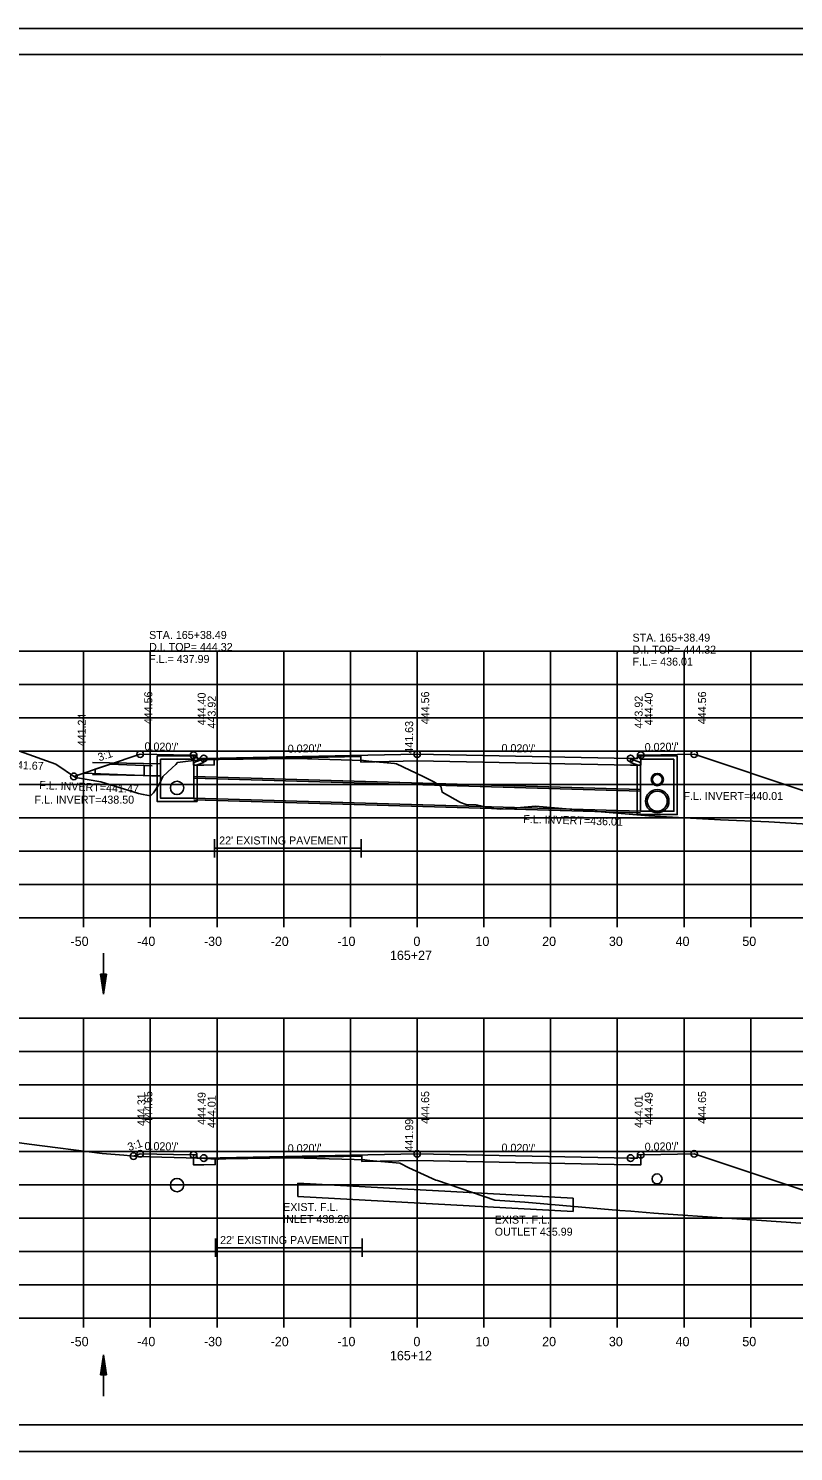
# Model space of a CAD drawing. Extents: x 1538688 to 1540766, y 656250 to 671912.
# Drawn here: x 1538799.9 to 1538914.6, y 668498.2 to 668711.5 of the extents above; entities that cross this region are included whole.
import ezdxf

# ---------------------------------------------------------------- set-up
doc = ezdxf.new("R2010")
doc.units = 0
for name, color, linetype in [('15', 7, 'Continuous'), ('18', 7, 'Continuous'), ('20', 7, 'Continuous'), ('22', 7, 'Continuous'), ('26', 7, 'Continuous'), ('39', 7, 'Continuous'), ('40', 7, 'Continuous'), ('41', 7, 'Continuous'), ('42', 7, 'Continuous'), ('7', 7, 'Continuous'), ('Borings', 7, 'Continuous'), ('Horizontal Alignment', 7, 'Continuous'), ('RipRap', 7, 'Continuous'), ('Wall Heights', 7, 'Continuous')]:
    doc.layers.add(name, color=color, linetype=linetype)

msp = doc.modelspace()

# ---------------------------------------------------------------- linework, layer by layer
at = {"layer": '15'}
for p, q in [((1538810.73, 668569.71), (1538811.18, 668566.71)), ((1538810.73, 668569.71), (1538811.63, 668569.71)), ((1538810.81, 668569.71), (1538811.18, 668567.21)), ((1538810.89, 668569.71), (1538811.18, 668567.72)), ((1538810.96, 668569.71), (1538811.18, 668568.22)), ((1538811.04, 668569.71), (1538811.18, 668568.73)), ((1538811.11, 668569.71), (1538811.18, 668569.23)), ((1538811.63, 668569.71), (1538811.18, 668566.71)), ((1538811.33, 668569.71), (1538811.18, 668568.73)), ((1538811.48, 668569.71), (1538811.18, 668567.72)), ((1538811.56, 668569.71), (1538811.18, 668567.21)), ((1538811.41, 668569.71), (1538811.18, 668568.22)), ((1538811.25, 668569.71), (1538811.18, 668569.23)), ((1538810.73, 668509.67), (1538811.18, 668512.67)), ((1538811.63, 668509.67), (1538811.18, 668512.67)), ((1538810.81, 668509.67), (1538811.18, 668512.17)), ((1538810.89, 668509.67), (1538811.18, 668511.66)), ((1538810.96, 668509.67), (1538811.18, 668511.16)), ((1538811.04, 668509.67), (1538811.18, 668510.65)), ((1538811.56, 668509.67), (1538811.18, 668512.17)), ((1538811.48, 668509.67), (1538811.18, 668511.66)), ((1538811.41, 668509.67), (1538811.18, 668511.16)), ((1538811.33, 668509.67), (1538811.18, 668510.65)), ((1538810.73, 668509.67), (1538811.63, 668509.67)), ((1538811.11, 668509.67), (1538811.18, 668510.15)), ((1538811.25, 668509.67), (1538811.18, 668510.15))]:
    msp.add_line(p, q, dxfattribs=at)
at = {"layer": '18'}
for points in [[(1538798.58, 668603.17), (1538803.99, 668601.21), (1538806.98, 668599.2), (1538810.77, 668598.56), (1538816.39, 668596.82), (1538817.12, 668596.68), (1538818.21, 668596.46), (1538818.66, 668596.9), (1538819.6, 668598.37), (1538820.04, 668599.37), (1538821.46, 668600.64), (1538822.01, 668601.14), (1538822.23, 668601.44), (1538823.84, 668601.67), (1538825.64, 668601.84), (1538827.74, 668601.92), (1538828.27, 668601.93), (1538828.49, 668601.93), (1538839.27, 668602.08), (1538840.05, 668602.06), (1538850.14, 668601.77), (1538851.32, 668601.61), (1538851.42, 668601.6), (1538854.77, 668601.29), (1538855.08, 668601.27), (1538859.07, 668599.35), (1538859.98, 668598.92), (1538860.66, 668598.56), (1538861.74, 668597.9), (1538861.94, 668597.01), (1538864.67, 668595.44), (1538865.55, 668595.15), (1538867.02, 668595.12), (1538868.6, 668594.78), (1538869.65, 668594.55), (1538870.14, 668594.51), (1538870.7, 668594.47), (1538871.43, 668594.52), (1538875.92, 668594.91), (1538882.21, 668594.34), (1538892.9, 668593.48), (1538896.47, 668593.26), (1538903.64, 668592.85), (1538910.92, 668592.54), (1538921.75, 668591.91)], [(1538794.13, 668545.03), (1538800.02, 668544.25), (1538810.97, 668542.85), (1538814.19, 668542.6), (1538816.29, 668542.4), (1538825.35, 668542.16), (1538828.22, 668541.99), (1538828.39, 668542), (1538829.49, 668542.02), (1538839.37, 668542.19), (1538848.74, 668541.92), (1538850.35, 668541.87), (1538851.42, 668541.74), (1538851.6, 668541.72), (1538855.01, 668541.42), (1538855.6, 668541.37), (1538856.92, 668540.71), (1538860.99, 668538.84), (1538861.22, 668538.78), (1538869.84, 668535.86), (1538874.33, 668535.54), (1538888.56, 668534.28), (1538890.19, 668534.18), (1538893.66, 668533.9), (1538895.79, 668533.77), (1538903.15, 668533.25), (1538915.68, 668532.39)]]:
    msp.add_lwpolyline(points, dxfattribs=at)
at = {"layer": '20'}
for points in [[(1538806.71, 668599.38), (1538816.67, 668602.7), (1538821.67, 668602.6), (1538824.67, 668602.54), (1538825.17, 668602.54), (1538825.18, 668602.04), (1538826.18, 668602.06), (1538858.18, 668602.7), (1538890.18, 668602.06), (1538891.18, 668602.04), (1538891.19, 668602.54), (1538891.69, 668602.54), (1538894.69, 668602.6), (1538899.69, 668602.7), (1538934.25, 668591.18)], [(1538815.65, 668542.46), (1538816.67, 668542.8), (1538821.67, 668542.7), (1538824.67, 668542.64), (1538825.17, 668542.64), (1538825.18, 668542.14), (1538826.18, 668542.16), (1538858.18, 668542.8), (1538890.18, 668542.16), (1538891.18, 668542.14), (1538891.19, 668542.64), (1538891.69, 668542.64), (1538894.69, 668542.7), (1538899.69, 668542.8), (1538934.87, 668531.07)]]:
    msp.add_lwpolyline(points, dxfattribs=at)
at = {"layer": '22'}
for p, q in [((1538718.18, 668618.15), (1538998.18, 668618.15)), ((1538808.18, 668578.15), (1538808.18, 668618.15)), ((1538818.18, 668578.15), (1538818.18, 668618.15)), ((1538828.18, 668578.15), (1538828.18, 668618.15)), ((1538838.18, 668578.15), (1538838.18, 668618.15)), ((1538848.18, 668578.15), (1538848.18, 668618.15)), ((1538858.18, 668578.15), (1538858.18, 668618.15)), ((1538868.18, 668578.15), (1538868.18, 668618.15)), ((1538878.18, 668578.15), (1538878.18, 668618.15)), ((1538888.18, 668578.15), (1538888.18, 668618.15)), ((1538898.18, 668578.15), (1538898.18, 668618.15)), ((1538908.18, 668578.15), (1538908.18, 668618.15)), ((1538718.18, 668613.15), (1538998.18, 668613.15)), ((1538718.18, 668608.15), (1538998.18, 668608.15)), ((1538718.18, 668603.15), (1538998.18, 668603.15)), ((1538718.18, 668598.15), (1538998.18, 668598.15)), ((1538718.18, 668593.15), (1538998.18, 668593.15)), ((1538718.18, 668588.15), (1538998.18, 668588.15)), ((1538718.18, 668583.15), (1538998.18, 668583.15)), ((1538718.18, 668578.15), (1538998.18, 668578.15)), ((1538718.18, 668563.15), (1538998.18, 668563.15)), ((1538808.18, 668518.15), (1538808.18, 668563.15)), ((1538818.18, 668518.15), (1538818.18, 668563.15)), ((1538828.18, 668518.15), (1538828.18, 668563.15)), ((1538838.18, 668518.15), (1538838.18, 668563.15)), ((1538848.18, 668518.15), (1538848.18, 668563.15)), ((1538858.18, 668518.15), (1538858.18, 668563.15)), ((1538868.18, 668518.15), (1538868.18, 668563.15)), ((1538878.18, 668518.15), (1538878.18, 668563.15)), ((1538888.18, 668518.15), (1538888.18, 668563.15)), ((1538898.18, 668518.15), (1538898.18, 668563.15)), ((1538908.18, 668518.15), (1538908.18, 668563.15)), ((1538718.18, 668558.15), (1538998.18, 668558.15)), ((1538718.18, 668553.15), (1538998.18, 668553.15)), ((1538718.18, 668548.15), (1538998.18, 668548.15)), ((1538718.18, 668543.15), (1538998.18, 668543.15)), ((1538718.18, 668538.15), (1538998.18, 668538.15)), ((1538718.18, 668533.15), (1538998.18, 668533.15)), ((1538718.18, 668528.15), (1538998.18, 668528.15)), ((1538718.18, 668523.15), (1538998.18, 668523.15)), ((1538718.18, 668518.15), (1538998.18, 668518.15))]:
    msp.add_line(p, q, dxfattribs=at)
at = {"layer": '26'}
for p, q in [((1538687.78, 668711.5), (1539021.11, 668711.5)), ((1538809.49, 668601.48), (1538819.68, 668601.28)), ((1538809.49, 668599.65), (1538819.68, 668599.45)), ((1538824.68, 668599.38), (1538891.68, 668597.41)), ((1538824.68, 668595.88), (1538891.68, 668593.91)), ((1538687.78, 668498.17), (1539021.11, 668498.17))]:
    msp.add_line(p, q, dxfattribs=at)
msp.add_lwpolyline([(1538687.77, 668711.5), (1539021.11, 668711.5), (1539021.11, 668498.16), (1538687.77, 668498.16)], close=True, dxfattribs=at)
for centre, radius in [((1538816.67, 668602.7), 0.5), ((1538824.67, 668602.54), 0.5), ((1538826.18, 668602.06), 0.5), ((1538858.18, 668602.7), 0.5), ((1538890.18, 668602.06), 0.5), ((1538891.69, 668602.54), 0.5), ((1538899.69, 668602.7), 0.5), ((1538806.71, 668599.38), 0.5), ((1538894.18, 668598.9), 0.917), ((1538894.18, 668595.66), 1.75), ((1538815.65, 668542.46), 0.5), ((1538816.67, 668542.8), 0.5), ((1538824.67, 668542.64), 0.5), ((1538826.18, 668542.16), 0.5), ((1538858.18, 668542.8), 0.5), ((1538890.18, 668542.16), 0.5), ((1538891.69, 668542.64), 0.5), ((1538899.69, 668542.8), 0.5)]:
    msp.add_circle(centre, radius, dxfattribs=at)
at = {"layer": '39'}
for p, q in [((1538819.18, 668602.47), (1538824.93, 668602.47)), ((1538819.18, 668600.97), (1538819.18, 668602.47)), ((1538825.01, 668602.31), (1538824.68, 668601.97)), ((1538825.01, 668602.31), (1538824.93, 668602.47)), ((1538891.34, 668602.31), (1538891.43, 668602.47)), ((1538891.34, 668602.31), (1538891.68, 668601.97)), ((1538897.18, 668602.47), (1538891.43, 668602.47)), ((1538897.18, 668600.97), (1538897.18, 668602.47)), ((1538809.93, 668600.45), (1538809.93, 668599.8)), ((1538817.25, 668601), (1538817.25, 668599.5)), ((1538819.68, 668600.97), (1538819.68, 668601.97)), ((1538819.68, 668601.97), (1538824.68, 668601.97)), ((1538826.18, 668601.99), (1538824.68, 668601.47)), ((1538824.68, 668600.97), (1538824.68, 668601.47)), ((1538826.18, 668601.46), (1538825.18, 668601.12)), ((1538825.18, 668600.97), (1538825.18, 668601.12)), ((1538890.18, 668601.99), (1538891.68, 668601.47)), ((1538890.18, 668601.46), (1538891.18, 668601.12)), ((1538891.18, 668600.97), (1538891.18, 668601.12)), ((1538896.68, 668601.97), (1538891.68, 668601.97)), ((1538891.68, 668600.97), (1538891.68, 668601.47)), ((1538896.68, 668600.97), (1538896.68, 668601.97)), ((1538808.16, 668599.87), (1538819.66, 668599.41)), ((1538824.68, 668599.13), (1538891.68, 668597.16)), ((1538824.68, 668596.13), (1538891.68, 668594.16)), ((1538811.18, 668572.89), (1538811.18, 668566.71)), ((1538840.3, 668536.41), (1538840.3, 668538.41)), ((1538881.58, 668536.14), (1538840.3, 668538.41)), ((1538881.58, 668534.14), (1538840.3, 668536.41)), ((1538881.58, 668534.14), (1538881.58, 668536.14)), ((1538811.18, 668506.48), (1538811.18, 668512.67))]:
    msp.add_line(p, q, dxfattribs=at)
for points in [[(1538809.93, 668600.45), (1538812.18, 668601.2), (1538818.47, 668600.95)], [(1538825.18, 668600.97), (1538825.18, 668595.63), (1538822.18, 668595.63), (1538819.18, 668595.63), (1538819.18, 668600.97)], [(1538824.68, 668600.97), (1538824.68, 668596.13), (1538822.18, 668596.13), (1538819.68, 668596.13), (1538819.68, 668600.97)], [(1538826.18, 668601.46), (1538826.18, 668601.99)], [(1538890.18, 668601.46), (1538890.18, 668601.99)], [(1538897.18, 668600.97), (1538897.18, 668593.66), (1538894.18, 668593.66), (1538891.18, 668593.66), (1538891.18, 668600.97)], [(1538896.68, 668600.97), (1538896.68, 668594.16), (1538894.18, 668594.16), (1538891.68, 668594.16), (1538891.68, 668600.97)]]:
    msp.add_lwpolyline(points, dxfattribs=at)
for centre, radius in [((1538822.18, 668597.65), 1), ((1538894.18, 668598.9), 0.75), ((1538894.18, 668595.66), 1.5), ((1538822.18, 668538.1), 1), ((1538894.14, 668539.03), 0.75)]:
    msp.add_circle(centre, radius, dxfattribs=at)
at = {"layer": '7'}
for p, q in [((1538827.8, 668589.99), (1538827.8, 668587.24)), ((1538849.8, 668589.99), (1538849.8, 668587.24)), ((1538849.8, 668588.61), (1538827.8, 668588.61)), ((1538827.93, 668530.08), (1538827.93, 668527.33)), ((1538849.93, 668530.08), (1538849.93, 668527.33)), ((1538849.93, 668528.71), (1538827.93, 668528.71))]:
    msp.add_line(p, q, dxfattribs=at)
at = {"layer": 'Borings'}
for p, q in [((1538718.18, 668578.15), (1538998.18, 668578.15)), ((1538808.18, 668576.75), (1538808.18, 668578.15)), ((1538818.18, 668576.75), (1538818.18, 668578.15)), ((1538828.18, 668576.75), (1538828.18, 668578.15)), ((1538838.18, 668576.75), (1538838.18, 668578.15)), ((1538848.18, 668576.75), (1538848.18, 668578.15)), ((1538858.18, 668576.75), (1538858.18, 668578.15)), ((1538868.18, 668576.75), (1538868.18, 668578.15)), ((1538878.18, 668576.75), (1538878.18, 668578.15)), ((1538888.18, 668576.75), (1538888.18, 668578.15)), ((1538898.18, 668576.75), (1538898.18, 668578.15)), ((1538908.18, 668576.75), (1538908.18, 668578.15)), ((1538718.18, 668518.15), (1538998.18, 668518.15)), ((1538808.18, 668516.75), (1538808.18, 668518.15)), ((1538818.18, 668516.75), (1538818.18, 668518.15)), ((1538828.18, 668516.75), (1538828.18, 668518.15)), ((1538838.18, 668516.75), (1538838.18, 668518.15)), ((1538848.18, 668516.75), (1538848.18, 668518.15)), ((1538858.18, 668516.75), (1538858.18, 668518.15)), ((1538868.18, 668516.75), (1538868.18, 668518.15)), ((1538878.18, 668516.75), (1538878.18, 668518.15)), ((1538888.18, 668516.75), (1538888.18, 668518.15)), ((1538898.18, 668516.75), (1538898.18, 668518.15)), ((1538908.18, 668516.75), (1538908.18, 668518.15))]:
    msp.add_line(p, q, dxfattribs=at)
at = {"layer": 'RipRap'}
for p, q in [((1538700.18, 668707.61), (1539016.36, 668707.61)), ((1538852.7, 668707.35), (1538852.7, 668707.35)), ((1538852.7, 668707.35), (1538852.7, 668707.35)), ((1539016.36, 668502.15), (1538700.18, 668502.15))]:
    msp.add_line(p, q, dxfattribs=at)
at = {"layer": 'Wall Heights'}
for points in [[(1538891.69, 668602.54), (1538891.69, 668601.04), (1538890.18, 668601.06), (1538858.18, 668601.7), (1538849.76, 668601.53), (1538849.76, 668602.37), (1538827.76, 668601.93), (1538827.76, 668601.09), (1538826.18, 668601.06), (1538824.67, 668601.04), (1538824.67, 668602.54)], [(1538891.69, 668542.64), (1538891.69, 668541.14), (1538890.18, 668541.16), (1538858.18, 668541.8), (1538849.9, 668541.63), (1538849.9, 668542.46), (1538827.9, 668542.02), (1538827.9, 668541.19), (1538826.18, 668541.16), (1538824.67, 668541.14), (1538824.67, 668542.64)]]:
    msp.add_lwpolyline(points, dxfattribs=at)

# ---------------------------------------------------------------- texts
at = {"layer": '39'}
for s, p in [('EXIST. F.L.', (1538838.09, 668534.22)), ('INLET 438.26', (1538838.09, 668532.42)), ('EXIST. F.L.', (1538869.8, 668532.32)), ('OUTLET 435.99', (1538869.8, 668530.52))]:
    msp.add_text(s, height=1.2, dxfattribs=at).set_placement(p)
at = {"layer": '40'}
for s, p in [('STA. 165+38.49', (1538817.99, 668619.98)), ('D.I. TOP= 444.32', (1538817.99, 668618.18)), ('STA. 165+38.49', (1538890.46, 668619.58)), ('F.L.= 437.99', (1538817.99, 668616.38)), ('D.I. TOP= 444.32', (1538890.46, 668617.78)), ('F.L.= 436.01', (1538890.46, 668615.98)), ('F.L. INVERT=438.50', (1538800.81, 668595.29)), ('F.L. INVERT=440.01', (1538898.09, 668595.84))]:
    msp.add_text(s, height=1.2, dxfattribs=at).set_placement(p)
for s, rotation, p in [('F.L. INLET=441.67', 357.709, (1538788.58, 668600.87)), ('F.L. INVERT=441.47', 357.709, (1538801.5, 668597.48)), ('F.L. INVERT=436.01', 358.3157, (1538874.07, 668592.41))]:
    msp.add_text(s, height=1.2, rotation=rotation, dxfattribs=at).set_placement(p)
at = {"layer": '41'}
for s, p in [('444.56', (1538818.47, 668607.2)), ('444.40', (1538826.47, 668607.04)), ('443.92', (1538827.98, 668606.56)), ('444.56', (1538859.98, 668607.2)), ('443.92', (1538891.98, 668606.56)), ('444.40', (1538893.49, 668607.04)), ('444.56', (1538901.49, 668607.2)), ('441.24', (1538808.51, 668603.88)), ('441.63', (1538857.58, 668602.78)), ('444.31', (1538817.45, 668546.96)), ('444.65', (1538818.47, 668547.3)), ('444.49', (1538826.47, 668547.14)), ('444.01', (1538827.98, 668546.66)), ('444.65', (1538859.98, 668547.3)), ('444.01', (1538891.98, 668546.66)), ('444.49', (1538893.49, 668547.14)), ('444.65', (1538901.49, 668547.3)), ('441.99', (1538857.58, 668543.14))]:
    msp.add_text(s, height=1.2, rotation=90, dxfattribs=at).set_placement(p)
at = {"layer": '42'}
for s, rotation, p in [("0.020'/'", 358.8542, (1538817.3, 668603.29)), ("0.020'/'", 1.1458, (1538892.3, 668603.16)), ('3:1', 18.4349, (1538810.53, 668601.62)), ("0.020'/'", 1.1458, (1538838.79, 668602.92)), ("0.020'/'", 358.8542, (1538870.81, 668603.05)), ('3:1', 18.4349, (1538815, 668543.2)), ("0.020'/'", 358.8542, (1538817.3, 668543.38)), ("0.020'/'", 1.1458, (1538892.3, 668543.25)), ("0.020'/'", 1.1458, (1538838.79, 668543.01)), ("0.020'/'", 358.8542, (1538870.81, 668543.14))]:
    msp.add_text(s, height=1.2, rotation=rotation, dxfattribs=at).set_placement(p)
at = {"layer": '7'}
for p in [(1538828.5, 668589.17), (1538828.64, 668529.27)]:
    msp.add_text("22' EXISTING PAVEMENT", height=1.2, dxfattribs=at).set_placement(p)
at = {"layer": 'Horizontal Alignment'}
for s, p in [('-50', (1538806.22, 668573.95)), ('-40', (1538816.22, 668573.95)), ('-30', (1538826.22, 668573.95)), ('-20', (1538836.22, 668573.95)), ('-10', (1538846.22, 668573.95)), ('0', (1538857.62, 668573.95)), ('10', (1538866.92, 668573.95)), ('20', (1538876.92, 668573.95)), ('30', (1538886.92, 668573.95)), ('40', (1538896.92, 668573.95)), ('50', (1538906.92, 668573.95)), ('165+27', (1538854.1, 668571.85)), ('-50', (1538806.22, 668513.95)), ('-40', (1538816.22, 668513.95)), ('-30', (1538826.22, 668513.95)), ('-20', (1538836.22, 668513.95)), ('-10', (1538846.22, 668513.95)), ('0', (1538857.62, 668513.95)), ('10', (1538866.92, 668513.95)), ('20', (1538876.92, 668513.95)), ('30', (1538886.92, 668513.95)), ('40', (1538896.92, 668513.95)), ('50', (1538906.92, 668513.95)), ('165+12', (1538854.1, 668511.85))]:
    msp.add_text(s, height=1.4, dxfattribs=at).set_placement(p)

doc.saveas('drawing.dxf')
